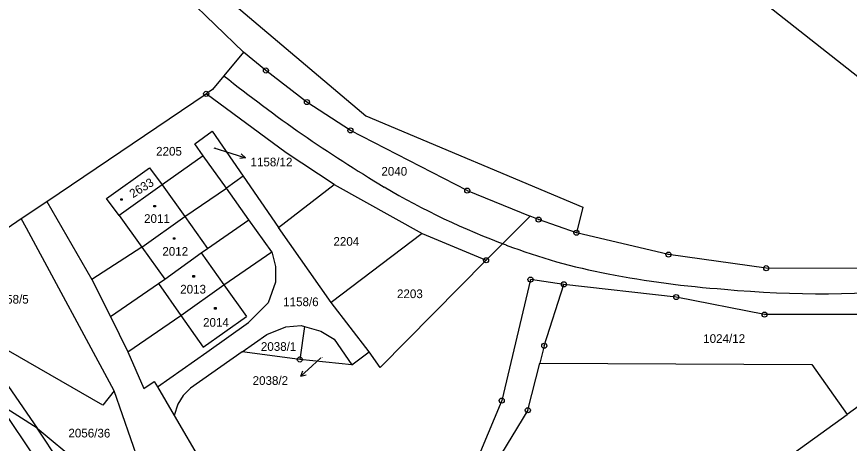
# Model space of a CAD drawing. Extents: x -795483 to -789093, y -1112258 to -1108741.
# Drawn here: x -792489.2 to -792326, y -1109844.8 to -1109761.2 of the extents above; entities that cross this region are included whole.
import ezdxf

# ---------------------------------------------------------------- set-up
doc = ezdxf.new("R2010")
doc.units = 0
for name, color, linetype in [('Komunikace', 7, 'Continuous'), ('Vrstva 1', 7, 'Continuous'), ('Vrstva 10', 7, 'Continuous'), ('Vrstva 14', 7, 'Continuous'), ('Vrstva 15', 7, 'Continuous'), ('Vrstva 16', 7, 'Continuous'), ('Vrstva 2', 7, 'Continuous'), ('Vrstva 25', 7, 'Continuous'), ('Vrstva 28', 7, 'Continuous')]:
    doc.layers.add(name, color=color, linetype=linetype)

msp = doc.modelspace()

# ---------------------------------------------------------------- linework, layer by layer
at = {"layer": 'Komunikace'}
for p, q in [((-792450.55, -1109786.89), (-792447.23, -1109787.94)), ((-792429.57, -1109828.1), (-792431.3, -1109829.67))]:
    msp.add_line(p, q, dxfattribs=at)
at = {"layer": 'Vrstva 1'}
for p, q in [((-792444.74, -1109768.18), (-792459.77, -1109753.58)), ((-792453.21, -1109753.19), (-792420.77, -1109780.63)), ((-792344.46, -1109757.04), (-792293.96, -1109796.98)), ((-792444.74, -1109768.18), (-792448.57, -1109772.79)), ((-792440.35, -1109771.76), (-792444.74, -1109768.18)), ((-792432.31, -1109777.95), (-792440.35, -1109771.76)), ((-792448.57, -1109772.79), (-792450.82, -1109775.5)), ((-792483.31, -1109797.44), (-792452.06, -1109776.34)), ((-792450.82, -1109775.5), (-792452.06, -1109776.34)), ((-792436.41, -1109787.92), (-792452.06, -1109776.34)), ((-792423.79, -1109783.49), (-792432.31, -1109777.95)), ((-792420.77, -1109780.63), (-792378.22, -1109798.57)), ((-792454.28, -1109786.15), (-792450.86, -1109783.63)), ((-792450.86, -1109783.63), (-792444.79, -1109792.49)), ((-792400.89, -1109795.29), (-792423.79, -1109783.49)), ((-792452.63, -1109788.46), (-792454.28, -1109786.15)), ((-792426.99, -1109794.1), (-792436.41, -1109787.92)), ((-792452.63, -1109788.46), (-792460.65, -1109794.16)), ((-792448.1, -1109794.81), (-792452.63, -1109788.46)), ((-792471.56, -1109796.86), (-792463.15, -1109790.86)), ((-792463.15, -1109790.86), (-792460.65, -1109794.16)), ((-792444.79, -1109792.49), (-792448.1, -1109794.81)), ((-792444.79, -1109792.49), (-792437.9, -1109802.53)), ((-792460.65, -1109794.16), (-792469.09, -1109800.15)), ((-792437.9, -1109802.53), (-792426.99, -1109794.1)), ((-792426.99, -1109794.1), (-792409.73, -1109803.7)), ((-792456.22, -1109800.39), (-792448.1, -1109794.81)), ((-792443.67, -1109801.02), (-792448.1, -1109794.81)), ((-792400.89, -1109795.29), (-792388.57, -1109800.3)), ((-792488.29, -1109800.79), (-792483.31, -1109797.44)), ((-792483.31, -1109797.44), (-792474.47, -1109812.69)), ((-792469.09, -1109800.15), (-792471.56, -1109796.86)), ((-792378.22, -1109798.57), (-792379.5, -1109803.55)), ((-792510.02, -1109815.62), (-792488.29, -1109800.79)), ((-792487.25, -1109802.64), (-792488.29, -1109800.79)), ((-792469.09, -1109800.15), (-792464.64, -1109806.41)), ((-792464.64, -1109806.41), (-792456.22, -1109800.39)), ((-792451.82, -1109806.62), (-792443.67, -1109801.02)), ((-792439.22, -1109807.28), (-792443.67, -1109801.02)), ((-792397.2, -1109808.96), (-792388.57, -1109800.3)), ((-792386.9, -1109800.98), (-792388.57, -1109800.3)), ((-792379.5, -1109803.55), (-792386.9, -1109800.98)), ((-792470.06, -1109834.57), (-792487.25, -1109802.64)), ((-792427.53, -1109817.2), (-792437.9, -1109802.53)), ((-792409.73, -1109803.7), (-792427.53, -1109817.2)), ((-792409.73, -1109803.7), (-792397.2, -1109808.96)), ((-792361.45, -1109807.85), (-792379.5, -1109803.55)), ((-792464.64, -1109806.41), (-792474.47, -1109812.69)), ((-792460.19, -1109812.66), (-792453.04, -1109807.51)), ((-792453.04, -1109807.51), (-792451.82, -1109806.62)), ((-792448.61, -1109813.76), (-792439.22, -1109807.28)), ((-792439.22, -1109807.28), (-792438.45, -1109810.15)), ((-792397.2, -1109808.96), (-792417.93, -1109829.97)), ((-792342.29, -1109810.51), (-792361.45, -1109807.85)), ((-792438.45, -1109810.15), (-792438.5, -1109813.23)), ((-792323.04, -1109810.54), (-792342.29, -1109810.51)), ((-792474.47, -1109812.69), (-792470.81, -1109819.97)), ((-792470.81, -1109819.97), (-792461.42, -1109813.53)), ((-792461.42, -1109813.53), (-792460.19, -1109812.66)), ((-792457.01, -1109819.76), (-792448.61, -1109813.76)), ((-792438.5, -1109813.23), (-792439.92, -1109817.32)), ((-792388.49, -1109812.75), (-792394.13, -1109836.46)), ((-792381.95, -1109813.67), (-792388.49, -1109812.75)), ((-792385.8, -1109825.7), (-792381.95, -1109813.67)), ((-792359.93, -1109816.17), (-792381.95, -1109813.67)), ((-792472.33, -1109837.37), (-792506.9, -1109817.42)), ((-792439.92, -1109817.32), (-792443.73, -1109821.13)), ((-792420.12, -1109826.88), (-792427.53, -1109817.2)), ((-792342.61, -1109819.6), (-792359.93, -1109816.17)), ((-792295.56, -1109816.94), (-792326.43, -1109839.17)), ((-792470.81, -1109819.97), (-792467.43, -1109826.89)), ((-792467.43, -1109826.89), (-792457.01, -1109819.76)), ((-792322.02, -1109819.61), (-792342.61, -1109819.6)), ((-792451.94, -1109826.94), (-792443.73, -1109821.13)), ((-792440.2, -1109823.51), (-792436.47, -1109822)), ((-792436.47, -1109822), (-792433.46, -1109821.77)), ((-792432.81, -1109821.94), (-792433.7, -1109828.4)), ((-792433.46, -1109821.77), (-792432.81, -1109821.94)), ((-792432.81, -1109821.94), (-792429.57, -1109822.83)), ((-792444.99, -1109826.89), (-792440.2, -1109823.51)), ((-792429.57, -1109822.83), (-792426.95, -1109824.43)), ((-792426.95, -1109824.43), (-792423.51, -1109829.46)), ((-792467.43, -1109826.89), (-792464.25, -1109834.08)), ((-792461.61, -1109833.78), (-792451.94, -1109826.94)), ((-792444.99, -1109826.89), (-792455.12, -1109834.05)), ((-792433.7, -1109828.4), (-792444.99, -1109826.89)), ((-792423.51, -1109829.46), (-792420.12, -1109826.88)), ((-792417.93, -1109829.97), (-792420.12, -1109826.88)), ((-792385.8, -1109825.7), (-792386.68, -1109829.15)), ((-792494.43, -1109828.49), (-792485.15, -1109841.88)), ((-792423.51, -1109829.46), (-792433.7, -1109828.4)), ((-792389.02, -1109838.35), (-792386.68, -1109829.15)), ((-792386.68, -1109829.15), (-792333.34, -1109829.35)), ((-792333.34, -1109829.35), (-792326.43, -1109839.17)), ((-792464.25, -1109834.08), (-792462.25, -1109832.69)), ((-792462.25, -1109832.69), (-792461.61, -1109833.78)), ((-792461.61, -1109833.78), (-792458.34, -1109839.35)), ((-792470.06, -1109834.57), (-792472.33, -1109837.37)), ((-792460.44, -1109862.36), (-792470.06, -1109834.57)), ((-792456.58, -1109835.43), (-792457.64, -1109837.14)), ((-792455.12, -1109834.05), (-792456.58, -1109835.43)), ((-792485.15, -1109841.88), (-792492.83, -1109837.02)), ((-792492.83, -1109837.02), (-792465.09, -1109878)), ((-792394.13, -1109836.46), (-792398.28, -1109846.46)), ((-792457.64, -1109837.14), (-792458.34, -1109839.35)), ((-792389.02, -1109838.35), (-792398.94, -1109854.66)), ((-792458.34, -1109839.35), (-792436.95, -1109875.77)), ((-792346.23, -1109853.43), (-792326.43, -1109839.17)), ((-792485.15, -1109841.88), (-792460.44, -1109862.36)), ((-792473.92, -1109858.72), (-792485.15, -1109841.88))]:
    msp.add_line(p, q, dxfattribs=at)
at = {"layer": 'Vrstva 10'}
for centre, radius, start, end in [((-792275.29, -1109556.65), 277.03, 231.2806, 239.1945), ((-792341.68, -1109666.69), 148.51, 239.4534, 249.6813), ((-792352.22, -1109698.78), 114.77, 249.0541, 259.4122), ((-792337.67, -1109630.61), 184.45, 258.8607, 266.0191), ((-792331.7, -1109616.65), 198.86, 264.5815, 276.3463)]:
    msp.add_arc(centre, radius, start, end, dxfattribs=at)
at = {"layer": 'Vrstva 16'}
for p, q in [((-792447.23, -1109787.94), (-792444.37, -1109788.85)), ((-792444.37, -1109788.85), (-792445.17, -1109788.07)), ((-792444.37, -1109788.85), (-792445.47, -1109789.02)), ((-792431.3, -1109829.67), (-792433.52, -1109831.68)), ((-792433.52, -1109831.68), (-792433.12, -1109830.64)), ((-792433.52, -1109831.68), (-792432.45, -1109831.38))]:
    msp.add_line(p, q, dxfattribs=at)
at = {"layer": 'Vrstva 2'}
for p, q in [((-792460.65, -1109794.16), (-792456.22, -1109800.39)), ((-792456.22, -1109800.39), (-792451.82, -1109806.62)), ((-792464.64, -1109806.41), (-792460.19, -1109812.66)), ((-792453.04, -1109807.51), (-792448.61, -1109813.76)), ((-792461.42, -1109813.53), (-792457.01, -1109819.76)), ((-792448.61, -1109813.76), (-792444.16, -1109819.99)), ((-792457.01, -1109819.76), (-792452.62, -1109825.98)), ((-792452.62, -1109825.98), (-792444.16, -1109819.99))]:
    msp.add_line(p, q, dxfattribs=at)
at = {"layer": 'Vrstva 25'}
for p, q in [((-792468.8, -1109796.89), (-792468.5, -1109796.89)), ((-792468.8, -1109797.19), (-792468.8, -1109796.89)), ((-792468.5, -1109797.19), (-792468.8, -1109797.19)), ((-792468.5, -1109796.89), (-792468.5, -1109797.19)), ((-792462.29, -1109798.19), (-792461.99, -1109798.19)), ((-792462.29, -1109798.49), (-792462.29, -1109798.19)), ((-792461.99, -1109798.49), (-792462.29, -1109798.49)), ((-792461.99, -1109798.19), (-792461.99, -1109798.49)), ((-792458.47, -1109804.54), (-792458.17, -1109804.54)), ((-792458.47, -1109804.84), (-792458.47, -1109804.54)), ((-792458.17, -1109804.84), (-792458.47, -1109804.84)), ((-792458.17, -1109804.54), (-792458.17, -1109804.84)), ((-792454.64, -1109811.95), (-792454.34, -1109811.95)), ((-792454.64, -1109812.25), (-792454.64, -1109811.95)), ((-792454.34, -1109812.25), (-792454.64, -1109812.25)), ((-792454.34, -1109811.95), (-792454.34, -1109812.25)), ((-792450.41, -1109818.22), (-792450.11, -1109818.22)), ((-792450.41, -1109818.52), (-792450.41, -1109818.22)), ((-792450.11, -1109818.52), (-792450.41, -1109818.52)), ((-792450.11, -1109818.22), (-792450.11, -1109818.52))]:
    msp.add_line(p, q, dxfattribs=at)
at = {"layer": 'Vrstva 28'}
for centre, radius in [((-792440.35, -1109771.76), 0.5), ((-792440.35, -1109771.76), 0.01), ((-792452.06, -1109776.34), 0.5), ((-792452.06, -1109776.34), 0.01), ((-792432.31, -1109777.95), 0.5), ((-792432.31, -1109777.95), 0.01), ((-792423.79, -1109783.49), 0.5), ((-792423.79, -1109783.49), 0.01), ((-792400.89, -1109795.29), 0.5), ((-792400.89, -1109795.29), 0.01), ((-792386.9, -1109800.98), 0.5), ((-792386.9, -1109800.98), 0.01), ((-792379.5, -1109803.55), 0.5), ((-792379.5, -1109803.55), 0.01), ((-792361.45, -1109807.85), 0.5), ((-792397.2, -1109808.96), 0.5), ((-792397.2, -1109808.96), 0.01), ((-792361.45, -1109807.85), 0.01), ((-792342.29, -1109810.51), 0.5), ((-792342.29, -1109810.51), 0.01), ((-792388.49, -1109812.75), 0.5), ((-792388.49, -1109812.75), 0.01), ((-792381.95, -1109813.67), 0.5), ((-792381.95, -1109813.67), 0.01), ((-792359.93, -1109816.17), 0.5), ((-792359.93, -1109816.17), 0.01), ((-792342.61, -1109819.6), 0.5), ((-792342.61, -1109819.6), 0.01), ((-792385.8, -1109825.7), 0.5), ((-792385.8, -1109825.7), 0.01), ((-792433.7, -1109828.4), 0.5), ((-792433.7, -1109828.4), 0.01), ((-792394.13, -1109836.46), 0.5), ((-792394.13, -1109836.46), 0.01), ((-792389.02, -1109838.35), 0.5), ((-792389.02, -1109838.35), 0.01)]:
    msp.add_circle(centre, radius, dxfattribs=at)

# ---------------------------------------------------------------- texts
at = {"layer": 'Vrstva 14'}
for s, height, p in [('2205', 1.7, (-792461.87, -1109788.44)), ('1158/12', 0.1, (-792450.55, -1109786.89)), ('2204', 1.7, (-792427.12, -1109806.11)), ('1158/5', 1.7, (-792493.79, -1109817.45)), ('2203', 1.7, (-792414.66, -1109816.37)), ('1158/6', 1.7, (-792436.97, -1109817.95)), ('1024/12', 1.7, (-792354.65, -1109825.15))]:
    msp.add_text(s, height=height, dxfattribs=at).set_placement(p)
msp.add_text('2056/36', height=1.7, rotation=359.87, dxfattribs=at).set_placement((-792479.06, -1109843.67))
at = {"layer": 'Vrstva 15'}
for s, height, p in [('2040', 1.7, (-792417.72, -1109792.37)), ('2011', 1.7, (-792464.23, -1109801.63)), ('2012', 1.7, (-792460.65, -1109808.06)), ('2013', 1.7, (-792457.15, -1109815.47)), ('2014', 1.7, (-792452.67, -1109821.98)), ('2038/1', 1.7, (-792441.34, -1109826.71)), ('2038/2', 0.1, (-792429.57, -1109828.1))]:
    msp.add_text(s, height=height, dxfattribs=at).set_placement(p)
msp.add_text('2633', height=1.7, rotation=31.7319, dxfattribs=at).set_placement((-792466.43, -1109796.82))
at = {"layer": 'Vrstva 16'}
for s, p in [('1158/12', (-792443.37, -1109790.55)), ('2038/2', (-792442.96, -1109833.38))]:
    msp.add_text(s, height=1.7, dxfattribs=at).set_placement(p)

doc.saveas('drawing.dxf')
